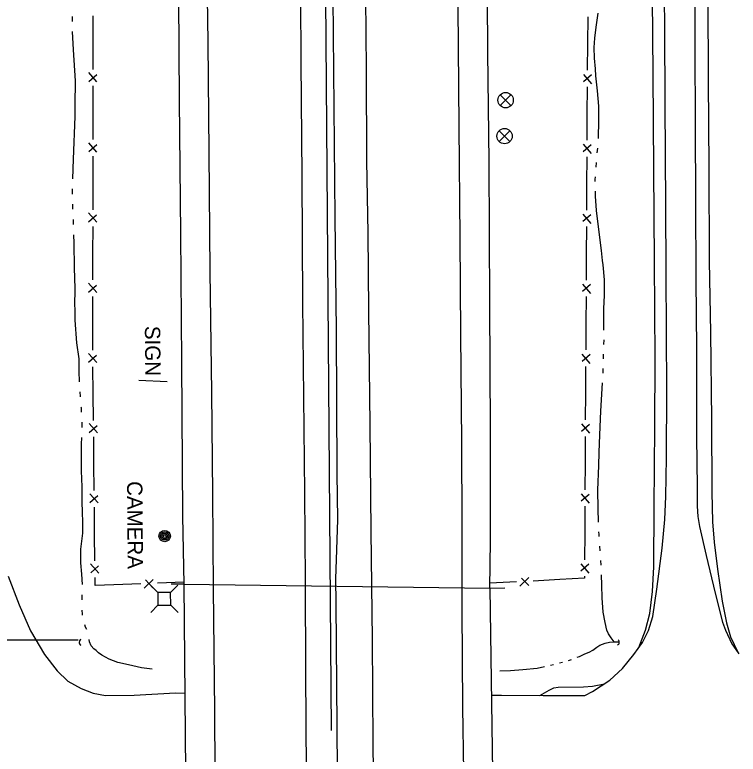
# Model space of a CAD drawing. Extents: x 589250 to 1188077, y 162953 to 363065.
# Drawn here: x 594153.6 to 594436.3, y 165056 to 165345.1 of the extents above; entities that cross this region are included whole.
import ezdxf

# ---------------------------------------------------------------- set-up
doc = ezdxf.new("R2010")
doc.units = 0
for name, color, linetype in [('E_DRN', 7, 'Continuous'), ('E_DRN_Pipe', 7, 'Continuous'), ('E_DRN_SS_UG', 7, 'Continuous'), ('E_FEN_P', 7, 'Continuous'), ('E_MISCPROP', 7, 'Continuous'), ('E_RDWY', 7, 'Continuous'), ('E_RDWY_Gravel', 7, 'Continuous'), ('E_SGN', 7, 'Continuous'), ('E_SGN_Text', 7, 'Continuous'), ('E_SIG', 7, 'Continuous'), ('E_UTL_AG_Bold', 7, 'Continuous'), ('E_WAL', 7, 'Continuous'), ('E_WTR_FlowLine', 7, 'Continuous')]:
    doc.layers.add(name, color=color, linetype=linetype)

msp = doc.modelspace()

# ---------------------------------------------------------------- linework, layer by layer
at = {"layer": 'E_DRN'}
for centre, radius, start, end in [((594180.24, 165099.71), 1.45, 126.3618, 232.622), ((594388.55, 165099.76), 1.28, 300.3528, 46.613)]:
    msp.add_arc(centre, radius, start, end, dxfattribs=at)
at = {"layer": 'E_DRN_Pipe'}
msp.add_line((594104.49, 165100.65), (594178.36, 165100.72), dxfattribs=at)
at = {"layer": 'E_DRN_SS_UG'}
msp.add_line((594277.34, 165065.31), (594265.99, 166521.85), dxfattribs=at)
msp.add_line((594277.34, 165065.31), (594265.99, 166521.85), dxfattribs=at)
at = {"layer": 'E_FEN_P'}
for p, q in [((594184.24, 165334.23), (594184.22, 165344.71)), ((594377.49, 165344.28), (594377.4, 165333.85)), ((594184.26, 165323.75), (594184.24, 165334.23)), ((594377.4, 165333.85), (594377.31, 165323.41)), ((594185.73, 165318.87), (594182.56, 165322.53)), ((594182.55, 165319.04), (594185.67, 165321.79)), ((594375.84, 165321.81), (594378.99, 165318.16)), ((594379, 165321.63), (594375.89, 165318.9)), ((594184.24, 165306.78), (594184.26, 165317.26)), ((594377.28, 165316.94), (594377.22, 165306.5)), ((594184.23, 165296.3), (594184.24, 165306.78)), ((594377.22, 165306.5), (594377.17, 165296.07)), ((594185.69, 165291.43), (594182.51, 165295.08)), ((594182.51, 165291.6), (594185.63, 165294.34)), ((594375.7, 165294.47), (594378.85, 165290.81)), ((594378.87, 165294.28), (594375.75, 165291.56)), ((594184.2, 165279.33), (594184.22, 165289.81)), ((594377.14, 165289.6), (594377.09, 165279.16)), ((594184.19, 165268.85), (594184.2, 165279.33)), ((594377.09, 165279.16), (594377.04, 165268.72)), ((594185.65, 165263.98), (594182.47, 165267.63)), ((594182.47, 165264.15), (594185.59, 165266.89)), ((594375.57, 165267.12), (594378.72, 165263.47)), ((594378.74, 165266.94), (594375.62, 165264.22)), ((594184.16, 165251.89), (594184.18, 165262.37)), ((594377.01, 165262.26), (594376.96, 165251.82)), ((594184.15, 165241.41), (594184.16, 165251.89)), ((594376.96, 165251.82), (594376.93, 165245.6)), ((594376.93, 165245.6), (594376.9, 165241.38)), ((594185.61, 165236.53), (594182.43, 165240.19)), ((594182.43, 165236.7), (594185.55, 165239.44)), ((594375.43, 165239.79), (594378.57, 165236.13)), ((594378.59, 165239.6), (594375.47, 165236.88)), ((594184.12, 165224.44), (594184.14, 165234.92)), ((594376.86, 165234.92), (594376.79, 165224.48)), ((594184.11, 165213.96), (594184.12, 165224.44)), ((594376.79, 165224.48), (594376.72, 165214.04)), ((594185.61, 165209.1), (594182.4, 165212.72)), ((594375.25, 165212.45), (594378.39, 165208.79)), ((594182.43, 165209.24), (594185.52, 165212.01)), ((594378.41, 165212.26), (594375.3, 165209.54)), ((594184.26, 165196.99), (594184.16, 165207.47)), ((594376.68, 165207.58), (594376.61, 165197.14)), ((594184.36, 165186.51), (594184.26, 165196.99)), ((594376.61, 165197.14), (594376.54, 165186.7)), ((594185.88, 165181.65), (594182.66, 165185.27)), ((594182.7, 165181.79), (594185.78, 165184.57)), ((594375.07, 165185.1), (594378.21, 165181.45)), ((594378.24, 165184.92), (594375.12, 165182.2)), ((594184.53, 165169.55), (594184.43, 165180.03)), ((594376.5, 165180.24), (594376.45, 165169.8)), ((594184.63, 165159.07), (594184.53, 165169.55)), ((594376.45, 165169.8), (594376.4, 165159.36)), ((594186.14, 165154.21), (594182.93, 165157.83)), ((594374.93, 165157.76), (594378.07, 165154.11)), ((594378.09, 165157.58), (594374.98, 165154.86)), ((594182.96, 165154.34), (594186.05, 165157.12)), ((594184.71, 165150.25), (594184.69, 165152.58)), ((594376.36, 165152.9), (594376.31, 165142.46)), ((594184.81, 165142.1), (594184.71, 165150.25)), ((594184.93, 165131.62), (594184.81, 165142.1)), ((594376.31, 165142.46), (594376.25, 165132.02)), ((594186.46, 165126.76), (594183.24, 165130.38)), ((594183.28, 165126.89), (594186.36, 165129.68)), ((594374.78, 165130.42), (594377.93, 165126.77)), ((594377.95, 165130.24), (594374.83, 165127.52)), ((594185.05, 165121.97), (594185.01, 165125.13)), ((594207.65, 165124.27), (594204.12, 165120.96)), ((594207.6, 165121.08), (594204.74, 165124.1)), ((594219.79, 165123.24), (594209.32, 165122.86)), ((594349.72, 165123.35), (594339.3, 165122.79)), ((594354.49, 165125.06), (594351.03, 165121.71)), ((594354.49, 165121.89), (594351.6, 165124.84)), ((594366.6, 165124.24), (594356.17, 165123.69)), ((594376.22, 165124.75), (594366.6, 165124.24)), ((594376.22, 165125.56), (594376.22, 165124.75)), ((594192.36, 165122.24), (594185.05, 165121.97)), ((594202.84, 165122.62), (594192.36, 165122.24))]:
    msp.add_line(p, q, dxfattribs=at)
at = {"layer": 'E_MISCPROP'}
for radius in [2.23, 1.67, 1.12, 0.558]:
    msp.add_circle((594212.18, 165141.28), radius, dxfattribs=at)
at = {"layer": 'E_RDWY'}
for p, q in [((594264.98, 165374.11), (594265.44, 165326.54)), ((594229.16, 165334.43), (594228.65, 165370.95)), ((594407.59, 165340.1), (594407.49, 165369.29)), ((594291.01, 165323.76), (594290.7, 165366.45)), ((594419.29, 165358.66), (594419.39, 165333.24)), ((594326.76, 165348.15), (594327.12, 165301.41)), ((594407.74, 165310.23), (594407.59, 165340.1)), ((594229.61, 165291.22), (594229.16, 165334.43)), ((594419.39, 165333.24), (594419.49, 165301.48)), ((594265.44, 165326.54), (594265.72, 165282.12)), ((594291.18, 165287.87), (594291.01, 165323.76)), ((594407.99, 165270.44), (594407.74, 165310.23)), ((594327.12, 165301.41), (594327.54, 165257.88)), ((594419.49, 165301.48), (594419.62, 165272.58)), ((594229.91, 165244.7), (594229.61, 165291.22)), ((594291.65, 165259.81), (594291.18, 165287.87)), ((594265.72, 165282.12), (594266.03, 165232.5)), ((594408.21, 165244.77), (594407.99, 165270.44)), ((594419.62, 165272.58), (594419.77, 165241.59)), ((594291.98, 165229.32), (594291.65, 165259.81)), ((594327.54, 165257.88), (594327.79, 165220.04)), ((594230.56, 165197.46), (594229.91, 165244.7)), ((594408.32, 165220.42), (594408.21, 165244.77)), ((594419.77, 165241.59), (594419.96, 165214.32)), ((594266.03, 165232.5), (594266.38, 165195.69)), ((594292.52, 165184.79), (594291.98, 165229.32)), ((594327.79, 165220.04), (594328.16, 165178.04)), ((594408.4, 165198.29), (594408.32, 165220.42)), ((594419.96, 165214.32), (594420.06, 165179.92)), ((594408.24, 165171.91), (594408.4, 165198.29)), ((594230.96, 165157.63), (594230.56, 165197.46)), ((594266.38, 165195.69), (594266.79, 165158.16)), ((594292.84, 165143.19), (594292.52, 165184.79)), ((594328.16, 165178.04), (594328.36, 165145.22)), ((594420.06, 165179.92), (594420.25, 165160.39)), ((594408.05, 165156.79), (594408.24, 165171.91)), ((594420.25, 165160.39), (594420.31, 165152.9)), ((594231.27, 165120.62), (594230.96, 165157.63)), ((594266.79, 165158.16), (594267.12, 165123.8)), ((594407.61, 165147.77), (594408.05, 165156.79)), ((594420.31, 165152.9), (594420.57, 165148.9)), ((594420.57, 165148.9), (594421.19, 165144.97)), ((594406.56, 165136.52), (594407.61, 165147.77)), ((594293.36, 165100.89), (594292.84, 165143.19)), ((594328.36, 165145.22), (594328.37, 165112.66)), ((594421.19, 165144.97), (594423.82, 165133.69)), ((594404.48, 165120.51), (594406.56, 165136.52)), ((594423.82, 165133.69), (594427.35, 165118.95)), ((594150.97, 165125.56), (594155.3, 165114.44)), ((594267.12, 165123.8), (594267.2, 165087.95)), ((594231.73, 165072.89), (594231.27, 165120.62)), ((594402.9, 165109.8), (594404.48, 165120.51)), ((594427.35, 165118.95), (594430.2, 165107.64)), ((594155.3, 165114.44), (594159.75, 165104.21)), ((594328.37, 165112.66), (594328.59, 165074.37)), ((594401.24, 165104.4), (594402.9, 165109.8)), ((594430.2, 165107.64), (594431.37, 165104.49)), ((594159.75, 165104.21), (594165.25, 165095)), ((594398.88, 165099.59), (594401.24, 165104.4)), ((594431.37, 165104.49), (594433.76, 165099.17)), ((594293.69, 165060.11), (594293.36, 165100.89)), ((594395.54, 165094.9), (594398.88, 165099.59)), ((594433.76, 165099.17), (594436.51, 165095.26)), ((594165.25, 165095), (594170.1, 165088.52)), ((594391.1, 165089.5), (594395.54, 165094.9)), ((594170.1, 165088.52), (594174.3, 165084.55)), ((594386.16, 165084.87), (594391.1, 165089.5)), ((594267.2, 165087.95), (594267.49, 165049.08)), ((594174.3, 165084.55), (594179.48, 165081.66)), ((594379.38, 165080.52), (594386.16, 165084.87)), ((594179.48, 165081.66), (594184.17, 165079.8)), ((594184.17, 165079.8), (594189.04, 165078.96)), ((594200.32, 165079.1), (594216.47, 165079.91)), ((594216.47, 165079.91), (594220.17, 165079.89)), ((594376.38, 165078.99), (594379.38, 165080.52)), ((594189.04, 165078.96), (594200.32, 165079.1)), ((594339.86, 165079.04), (594343.86, 165079.01)), ((594343.86, 165079.01), (594360.14, 165078.89)), ((594360.14, 165078.89), (594376.38, 165078.99)), ((594328.59, 165074.37), (594329.15, 165028.63)), ((594232, 165026.09), (594231.73, 165072.89)), ((594293.96, 165024.28), (594293.69, 165060.11))]:
    msp.add_line(p, q, dxfattribs=at)
at = {"layer": 'E_RDWY_Gravel'}
for p, q in [((594403.07, 165321.87), (594402.64, 165366.21)), ((594424.42, 165354.75), (594424.59, 165319.36)), ((594403.29, 165284.76), (594403.07, 165321.87)), ((594424.59, 165319.36), (594424.86, 165285.21)), ((594403.61, 165248.6), (594403.29, 165284.76)), ((594424.86, 165285.21), (594425.02, 165248.75)), ((594403.82, 165210.58), (594403.61, 165248.6)), ((594425.02, 165248.75), (594425.52, 165220.81)), ((594425.52, 165220.81), (594425.9, 165186.71)), ((594403.7, 165183.9), (594403.82, 165210.58)), ((594425.9, 165186.71), (594425.96, 165158.47)), ((594403.48, 165152.57), (594403.7, 165183.9)), ((594425.96, 165158.47), (594426.25, 165146.8)), ((594403.35, 165129.22), (594403.48, 165152.57)), ((594426.25, 165146.8), (594426.88, 165138.84)), ((594426.88, 165138.84), (594428.21, 165128.32)), ((594402.84, 165119.63), (594403.35, 165129.22)), ((594428.21, 165128.32), (594430.04, 165115.83)), ((594401.81, 165111.05), (594402.84, 165119.63)), ((594430.04, 165115.83), (594431.72, 165107.29)), ((594400.06, 165104.46), (594401.81, 165111.05)), ((594431.72, 165107.29), (594433.35, 165101.87)), ((594397.51, 165097.67), (594400.06, 165104.46)), ((594433.35, 165101.87), (594436.11, 165095.84)), ((594365.96, 165082.21), (594375.86, 165082.37)), ((594375.86, 165082.37), (594379.43, 165082.55)), ((594379.43, 165082.55), (594384.05, 165083.52)), ((594358.73, 165078.9), (594362.41, 165081.08)), ((594362.41, 165081.08), (594364.32, 165081.88)), ((594364.32, 165081.88), (594365.96, 165082.21))]:
    msp.add_line(p, q, dxfattribs=at)
at = {"layer": 'E_SGN'}
msp.add_line((594213.21, 165201.52), (594202.07, 165202.07), dxfattribs=at)
at = {"layer": 'E_SIG'}
for points in [[(594347.48, 165313.84), (594343.29, 165309.61)], [(594343.29, 165313.8), (594347.52, 165309.57)], [(594347.06, 165299.77), (594342.87, 165295.54)], [(594342.87, 165299.73), (594347.1, 165295.5)]]:
    msp.add_lwpolyline(points, dxfattribs=at)
for centre in [(594345.43, 165311.72), (594345, 165297.65)]:
    msp.add_circle(centre, 3, dxfattribs=at)
at = {"layer": 'E_UTL_AG_Bold'}
for p, q in [((594209.49, 165119.2), (594206.64, 165122.01)), ((594214.49, 165119.24), (594217.3, 165122.1)), ((594214.49, 165119.24), (594209.49, 165119.2)), ((594209.49, 165119.2), (594209.54, 165114.2)), ((594214.53, 165114.24), (594214.49, 165119.24)), ((594209.54, 165114.2), (594206.73, 165111.35)), ((594209.54, 165114.2), (594214.53, 165114.24)), ((594214.53, 165114.24), (594217.39, 165111.44))]:
    msp.add_line(p, q, dxfattribs=at)
at = {"layer": 'E_WAL'}
for p, q in [((594217.89, 165331.17), (594217.03, 165431.53)), ((594338.51, 165330.39), (594338.08, 165396.61)), ((594277.75, 165365.87), (594278.63, 165265.88)), ((594218.02, 165311.69), (594217.89, 165331.17)), ((594339.01, 165287.74), (594338.51, 165330.39)), ((594218.5, 165259.5), (594218.02, 165311.69)), ((594339.26, 165231.97), (594339.01, 165287.74)), ((594278.63, 165265.88), (594279.14, 165221.65)), ((594218.89, 165209.36), (594218.5, 165259.5)), ((594339.54, 165182.77), (594339.26, 165231.97)), ((594279.14, 165221.65), (594279.52, 165165.8)), ((594219.31, 165149.03), (594218.89, 165209.36)), ((594339.49, 165139.4), (594339.54, 165182.77)), ((594279.52, 165165.8), (594279.74, 165147.72)), ((594219.81, 165122.49), (594219.31, 165149.03)), ((594279.74, 165147.72), (594279.37, 165135.91)), ((594339.27, 165120.94), (594339.49, 165139.4)), ((594279.37, 165135.91), (594278.99, 165124.56)), ((594278.99, 165124.56), (594279.09, 165115.03)), ((594219.81, 165122.49), (594214.73, 165122.49)), ((594219.81, 165122.49), (594339.27, 165120.94)), ((594220.73, 165013.11), (594219.81, 165122.49)), ((594339.27, 165120.94), (594345.08, 165120.98)), ((594339.27, 165120.94), (594340.78, 165012.33)), ((594279.09, 165115.03), (594279.46, 165066.94)), ((594279.46, 165066.94), (594280.02, 165014.87))]:
    msp.add_line(p, q, dxfattribs=at)
at = {"layer": 'E_WTR_FlowLine'}
for p, q in [((594380.82, 165340.25), (594381.63, 165345.68)), ((594176.1, 165342.49), (594176.12, 165344.47)), ((594380.28, 165335.9), (594380.82, 165340.25)), ((594176.6, 165331.37), (594176.17, 165338.52)), ((594380.08, 165332.31), (594380.28, 165335.9)), ((594177.32, 165319.33), (594176.6, 165331.37)), ((594380.14, 165328.09), (594380.08, 165332.31)), ((594380.48, 165323.92), (594380.14, 165328.09)), ((594380.69, 165321.27), (594380.48, 165323.92)), ((594177.23, 165309.75), (594177.32, 165319.33)), ((594381.35, 165315.38), (594380.69, 165321.27)), ((594381.81, 165309.43), (594381.35, 165315.38)), ((594177.19, 165305.33), (594177.23, 165309.75)), ((594381.9, 165303.96), (594381.81, 165309.43)), ((594176.59, 165288.62), (594177.19, 165305.33)), ((594381.68, 165296.73), (594381.9, 165303.96)), ((594381.25, 165291.11), (594381.42, 165292.99)), ((594176.34, 165280.96), (594176.59, 165288.62)), ((594380.78, 165285.5), (594380.92, 165287.37)), ((594380.41, 165280.66), (594380.49, 165281.75)), ((594380.43, 165279.87), (594380.41, 165280.66)), ((594176.15, 165275), (594176.21, 165276.99)), ((594380.53, 165274.21), (594380.5, 165276.11)), ((594380.96, 165268.57), (594380.53, 165274.21)), ((594176.34, 165269.05), (594176.26, 165271.03)), ((594382.09, 165259.03), (594380.96, 165268.57)), ((594176.58, 165263.33), (594176.5, 165265.08)), ((594176.58, 165263.09), (594176.58, 165263.33)), ((594176.82, 165255.74), (594176.71, 165259.12)), ((594382.84, 165252.87), (594382.09, 165259.03)), ((594176.97, 165246.21), (594176.82, 165255.74)), ((594383.34, 165249.02), (594382.84, 165252.87)), ((594383.56, 165247.3), (594383.34, 165249.02)), ((594384.08, 165241.48), (594383.56, 165247.3)), ((594177.14, 165238.1), (594176.97, 165246.21)), ((594384.06, 165235.51), (594384.08, 165241.48)), ((594177.13, 165231.18), (594177.14, 165238.1)), ((594383.82, 165230.14), (594384.06, 165235.51)), ((594177.14, 165230.33), (594177.13, 165231.18)), ((594177.2, 165225.65), (594177.14, 165230.33)), ((594383.82, 165223.53), (594383.82, 165230.14)), ((594177.91, 165216.86), (594177.2, 165225.65)), ((594383.85, 165221.82), (594383.82, 165223.53)), ((594178.7, 165210.53), (594177.91, 165216.86)), ((594383.85, 165216.18), (594383.92, 165218.06)), ((594383.64, 165210.55), (594383.71, 165212.43)), ((594178.78, 165205.75), (594178.7, 165210.53)), ((594383.49, 165204.91), (594383.54, 165206.79)), ((594178.89, 165201.61), (594178.78, 165205.75)), ((594382.59, 165190.07), (594383.34, 165201.16)), ((594179.23, 165195.8), (594179.11, 165197.65)), ((594179.24, 165195.66), (594179.23, 165195.8)), ((594179.62, 165191.41), (594179.59, 165191.71)), ((594179.7, 165189.72), (594179.62, 165191.41)), ((594382.24, 165180.82), (594382.59, 165190.07)), ((594179.92, 165183.77), (594179.89, 165185.76)), ((594381.99, 165173.94), (594382.24, 165180.82)), ((594179.69, 165177.27), (594179.8, 165179.8)), ((594179.62, 165171.56), (594179.69, 165177.27)), ((594381.81, 165168.91), (594381.99, 165173.94)), ((594179.7, 165166.84), (594179.62, 165171.56)), ((594179.91, 165160.52), (594179.7, 165166.84)), ((594381.47, 165159.26), (594381.81, 165168.91)), ((594179.91, 165154.32), (594179.91, 165160.52)), ((594381.53, 165152), (594381.47, 165159.26)), ((594180.01, 165151.02), (594179.91, 165154.32)), ((594381.68, 165146.7), (594381.53, 165152)), ((594180.16, 165146.3), (594180.01, 165151.02)), ((594180.18, 165142.39), (594180.16, 165146.3)), ((594381.92, 165141.88), (594381.86, 165142.95)), ((594179.46, 165136.11), (594180.18, 165142.39)), ((594381.97, 165141.07), (594381.92, 165141.88)), ((594382.35, 165135.45), (594382.22, 165137.32)), ((594179.47, 165130.81), (594179.46, 165136.11)), ((594382.78, 165129.83), (594382.64, 165131.7)), ((594179.82, 165126.36), (594179.47, 165130.81)), ((594180.1, 165122.28), (594179.82, 165126.36)), ((594383.04, 165122.07), (594382.94, 165126.07)), ((594383.18, 165117.11), (594383.04, 165122.07)), ((594179.93, 165116.33), (594179.98, 165117.87)), ((594179.98, 165117.87), (594179.99, 165118.32)), ((594383.48, 165111.58), (594383.18, 165117.11)), ((594180.03, 165110.77), (594179.99, 165112.36)), ((594384.37, 165107.42), (594383.48, 165111.58)), ((594180.1, 165110.38), (594180.03, 165110.77)), ((594181.28, 165105.68), (594180.97, 165106.52)), ((594181.72, 165104.68), (594181.28, 165105.68)), ((594384.96, 165104.47), (594384.37, 165107.42)), ((594385.56, 165103.09), (594384.96, 165104.47)), ((594386.73, 165101.45), (594385.56, 165103.09)), ((594182.83, 165099.9), (594182.65, 165100.84)), ((594183.51, 165098.38), (594182.83, 165099.9)), ((594384.35, 165099.43), (594386.03, 165099.74)), ((594386.03, 165099.74), (594388.07, 165099.91)), ((594387.9, 165099.89), (594386.73, 165101.45)), ((594388.07, 165099.91), (594389.34, 165099.92)), ((594184.53, 165097.22), (594183.51, 165098.38)), ((594185.36, 165096.47), (594184.53, 165097.22)), ((594379.5, 165096.6), (594381.01, 165097.85)), ((594381.01, 165097.85), (594382.2, 165098.66)), ((594382.2, 165098.66), (594384.35, 165099.43)), ((594186.34, 165095.57), (594185.36, 165096.47)), ((594187.61, 165094.65), (594186.34, 165095.57)), ((594190.55, 165093.19), (594187.61, 165094.65)), ((594373.43, 165093.89), (594374.31, 165094.24)), ((594374.31, 165094.24), (594376.41, 165095.24)), ((594376.41, 165095.24), (594378.06, 165095.85)), ((594378.06, 165095.85), (594379.5, 165096.6)), ((594193.92, 165091.81), (594190.55, 165093.19)), ((594198.06, 165090.94), (594193.92, 165091.81)), ((594203.17, 165089.78), (594198.06, 165090.94)), ((594362.97, 165090.81), (594364.14, 165091.11)), ((594366.49, 165091.71), (594367.67, 165092.01)), ((594370.01, 165092.65), (594371.15, 165093.04)), ((594207.24, 165089.26), (594203.17, 165089.78)), ((594343.12, 165088.56), (594347.32, 165088.73)), ((594347.32, 165088.73), (594352.13, 165089.05)), ((594352.13, 165089.05), (594357.71, 165089.66)), ((594357.71, 165089.66), (594360.6, 165090.25))]:
    msp.add_line(p, q, dxfattribs=at)

# ---------------------------------------------------------------- texts
at = {"layer": 'E_DRN'}
msp.add_text('CAMERA', height=6, rotation=270.4812, dxfattribs=at).set_placement((594197.45, 165162.72))
at = {"layer": 'E_SGN_Text'}
msp.add_text('SIGN', height=6, rotation=270.4812, dxfattribs=at).set_placement((594204.43, 165223.44))

doc.saveas('drawing.dxf')
